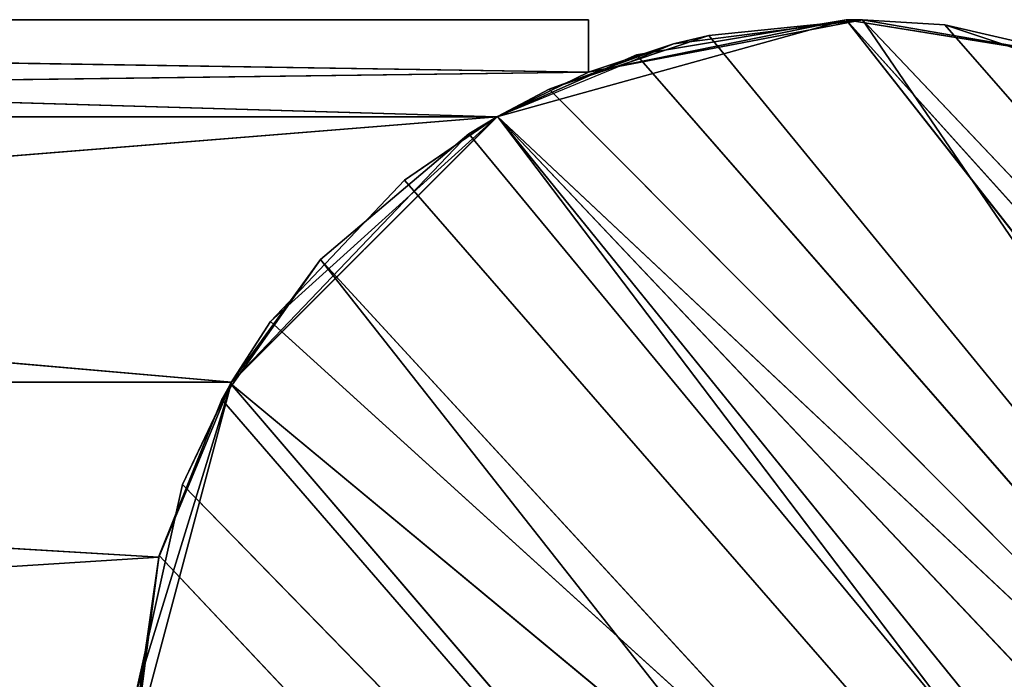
# Model space of a CAD drawing. Header units: millimetres. Extents: x 237 to 401, y 0 to 141.
# Tile 651 of 656: x 375.67 to 377.71, y 137.18 to 138.54. Entities that reach past the tile are written whole.
import ezdxf

# ---------------------------------------------------------------- set-up
doc = ezdxf.new("R2010")
doc.units = ezdxf.units.MM
doc.header["$LTSCALE"] = 25.4
doc.layers.get('0').update_dxf_attribs({"true_color": 0xff5454})

# ---------------------------------------------------------------- blocks, each defined once
blk = doc.blocks.new('VELERO-I-8042-8043.STL')
at = {"color": 7, "true_color": 0xffffff}
for p, q in [((140.1046, 354.6404, 2.925), (142.7221, 354.7036, 5.0975)), ((140.1046, 354.6404, 2.925), (142.7221, 354.7036, 5.0975)), ((140.1872, 354.6767, 2.7968), (142.7221, 354.7036, 5.0975)), ((140.1872, 354.6767, 2.7968), (142.7221, 354.7036, 5.0975)), ((140.1872, 354.6767, 2.7968), (140.4641, 354.6988, 2.5042)), ((140.1872, 354.6767, 2.7968), (140.4641, 354.6988, 2.5042)), ((140.4641, 354.6988, 2.5042), (142.7221, 354.7036, 5.0975)), ((140.4641, 354.6988, 2.5042), (142.7221, 354.7036, 5.0975)), ((140.4641, 354.6988, 2.5042), (140.6552, 170.4536, 2.3732)), ((140.4641, 354.6988, 2.5042), (140.6552, 170.4536, 2.3732)), ((140.4641, 354.6988, 2.5042), (140.6568, 354.6621, 2.3724)), ((140.4641, 354.6988, 2.5042), (140.6568, 354.6621, 2.3724)), ((142.7221, 354.7036, 5.0975), (140.6568, 354.6621, 2.3724)), ((142.7221, 354.7036, 5.0975), (140.6568, 354.6621, 2.3724)), ((140.1046, 354.6404, 2.925), (140.1872, 354.6767, 2.7968)), ((140.1046, 354.6404, 2.925), (140.1872, 354.6767, 2.7968)), ((140.1872, 354.6767, 2.7968), (140.6552, 170.4536, 2.3732)), ((140.1872, 354.6767, 2.7968), (140.6552, 170.4536, 2.3732)), ((140.6568, 354.6621, 2.3724), (140.6552, 170.4536, 2.3732)), ((140.6568, 354.6621, 2.3724), (140.6552, 170.4536, 2.3732)), ((140.6568, 354.6621, 2.3724), (140.845, 170.2638, 2.2808)), ((140.6568, 354.6621, 2.3724), (140.845, 170.2638, 2.2808)), ((140.6568, 354.6621, 2.3724), (141.0209, 354.4754, 2.2224)), ((143.1463, 354.5894, 4.7108), (140.6568, 354.6621, 2.3724)), ((143.1463, 354.5894, 4.7108), (140.6568, 354.6621, 2.3724)), ((140.6568, 354.6621, 2.3724), (140.764, 354.6292, 2.3162)), ((140.0051, 354.557, 3.134), (140.1046, 354.6404, 2.925)), ((140.0051, 354.557, 3.134), (140.1046, 354.6404, 2.925)), ((140.1046, 354.6404, 2.925), (140.1062, 171.0026, 2.9223)), ((140.1046, 354.6404, 2.925), (140.1062, 171.0026, 2.9223)), ((140.1046, 354.6404, 2.925), (140.6552, 170.4536, 2.3732)), ((140.1046, 354.6404, 2.925), (140.6552, 170.4536, 2.3732)), ((142.2979, 354.5894, 5.4842), (140.1046, 354.6404, 2.925)), ((142.2979, 354.5894, 5.4842), (140.1046, 354.6404, 2.925)), ((140.764, 354.6292, 2.3162), (141.0209, 354.4754, 2.2224)), ((140.764, 354.6292, 2.3162), (141.0938, 354.4832, 2.205)), ((140.764, 354.6292, 2.3162), (141.0938, 354.4832, 2.205)), ((140.764, 354.6292, 2.3162), (143.1463, 354.5894, 4.7108)), ((140.764, 354.6292, 2.3162), (143.1463, 354.5894, 4.7108)), ((140.0051, 354.557, 3.134), (142.2979, 354.5894, 5.4842)), ((140.0051, 354.557, 3.134), (142.2979, 354.5894, 5.4842)), ((143.1463, 354.5894, 4.7108), (141.0938, 354.4832, 2.205)), ((143.1463, 354.5894, 4.7108), (141.0938, 354.4832, 2.205)), ((143.1463, 354.5894, 4.7108), (141.4115, 354.2885, 2.1723)), ((143.1463, 354.5894, 4.7108), (141.4115, 354.2885, 2.1723)), ((139.9092, 354.3113, 3.5633), (140.0051, 354.557, 3.134)), ((139.9092, 354.3113, 3.5633), (140.0051, 354.557, 3.134)), ((140.0051, 354.557, 3.134), (140.1062, 171.0026, 2.9223)), ((140.0051, 354.557, 3.134), (140.1062, 171.0026, 2.9223)), ((141.0209, 354.4754, 2.2224), (141.0938, 354.4832, 2.205)), ((141.0209, 354.4754, 2.2224), (141.0938, 354.4832, 2.205)), ((141.0938, 354.4832, 2.205), (141.4115, 354.2885, 2.1723)), ((141.0938, 354.4832, 2.205), (141.4115, 354.2885, 2.1723)), ((140.845, 170.2638, 2.2808), (141.0209, 354.4754, 2.2224)), ((140.845, 170.2638, 2.2808), (141.0209, 354.4754, 2.2224)), ((141.0209, 354.4754, 2.2224), (141.4115, 354.2885, 2.1723)), ((141.0209, 354.4754, 2.2224), (141.4115, 354.2885, 2.1723)), ((139.9092, 354.3113, 3.5633), (140.1062, 171.0026, 2.9223)), ((139.9092, 354.3113, 3.5633), (140.1062, 171.0026, 2.9223)), ((141.4115, 354.2885, 2.1723), (140.845, 170.2638, 2.2808)), ((141.4115, 354.2885, 2.1723), (140.845, 170.2638, 2.2808)), ((141.3782, 2.0959, 2.1725), (141.4115, 354.2885, 2.1723)), ((141.3782, 2.0959, 2.1725), (141.4115, 354.2885, 2.1723)), ((141.904, 2.5192, 2.2576), (141.4115, 354.2885, 2.1723)), ((141.4115, 354.2885, 2.1723), (141.5822, 354.1636, 2.1827)), ((141.904, 2.5192, 2.2576), (141.4115, 354.2885, 2.1723)), ((141.4115, 354.2885, 2.1723), (141.5822, 354.1636, 2.1827)), ((141.4115, 354.2885, 2.1723), (143.5059, 354.2643, 4.383)), ((141.4115, 354.2885, 2.1723), (143.5059, 354.2643, 4.383)), ((143.5059, 354.2643, 4.383), (141.5822, 354.1636, 2.1827)), ((143.5059, 354.2643, 4.383), (141.5822, 354.1636, 2.1827)), ((140.1062, 171.0026, 2.9223), (139.9052, 354.2312, 3.6772)), ((140.1062, 171.0026, 2.9223), (139.9052, 354.2312, 3.6772)), ((139.9563, 171.1525, 3.2841), (139.9052, 354.2312, 3.6772)), ((139.9563, 171.1525, 3.2841), (139.9052, 354.2312, 3.6772)), ((142.1596, 2.7807, 2.3758), (141.5822, 354.1636, 2.1827)), ((141.5822, 354.1636, 2.1827), (142.156, 353.6304, 2.3737)), ((142.1596, 2.7807, 2.3758), (141.5822, 354.1636, 2.1827)), ((141.904, 2.5192, 2.2576), (141.5822, 354.1636, 2.1827)), ((141.904, 2.5192, 2.2576), (141.5822, 354.1636, 2.1827)), ((141.5822, 354.1636, 2.1827), (142.156, 353.6304, 2.3737)), ((139.9563, 171.1525, 3.2841), (139.9052, 171.2036, 3.6723)), ((139.9563, 171.1525, 3.2841), (139.9052, 171.2036, 3.6723)), ((139.9563, 171.1525, 3.2841), (133.845, 171.0026, 2.9223)), ((139.9563, 171.1525, 3.2841), (133.845, 171.0026, 2.9223)), ((140.1062, 171.0026, 2.9223), (139.9563, 171.1525, 3.2841)), ((140.1062, 171.0026, 2.9223), (139.9563, 171.1525, 3.2841)), ((133.845, 171.0026, 2.9223), (140.6552, 170.4536, 2.3732)), ((133.845, 171.0026, 2.9223), (140.6552, 170.4536, 2.3732)), ((133.845, 171.0026, 2.9223), (140.1062, 171.0026, 2.9223)), ((133.845, 171.0026, 2.9223), (140.1062, 171.0026, 2.9223)), ((140.6552, 170.4536, 2.3732), (140.1062, 171.0026, 2.9223)), ((140.6552, 170.4536, 2.3732), (140.1062, 171.0026, 2.9223)), ((133.845, 169.7036, 2.1723), (140.6552, 170.4536, 2.3732)), ((133.845, 170.4536, 2.3732), (140.6552, 170.4536, 2.3732)), ((133.845, 169.7036, 2.1723), (140.6552, 170.4536, 2.3732)), ((133.845, 170.4536, 2.3732), (140.6552, 170.4536, 2.3732)), ((140.845, 170.2638, 2.2808), (140.6552, 170.4536, 2.3732)), ((140.845, 170.2638, 2.2808), (140.6552, 170.4536, 2.3732)), ((140.845, 170.2638, 2.2808), (133.845, 169.7036, 2.1723)), ((140.845, 170.2638, 2.2808), (133.845, 169.7036, 2.1723)), ((141.3782, 2.0959, 2.1725), (140.845, 170.2638, 2.2808)), ((141.3782, 2.0959, 2.1725), (140.845, 170.2638, 2.2808)), ((140.845, 169.1434, 2.2808), (140.845, 170.2638, 2.2808)), ((140.845, 169.7036, 2.1723), (140.845, 170.2638, 2.2808)), ((140.845, 169.1434, 2.2808), (140.845, 170.2638, 2.2808)), ((140.845, 169.7036, 2.1723), (140.845, 170.2638, 2.2808)), ((140.845, 169.7036, 2.1723), (133.845, 169.7036, 2.1723)), ((140.845, 169.7036, 2.1723), (133.845, 169.7036, 2.1723)), ((140.845, 169.1434, 2.2808), (133.845, 169.7036, 2.1723)), ((140.845, 169.1434, 2.2808), (133.845, 169.7036, 2.1723)), ((140.845, 169.1434, 2.2808), (140.845, 169.7036, 2.1723)), ((140.845, 169.1434, 2.2808), (140.845, 169.7036, 2.1723)), ((140.845, 169.1434, 2.2808), (133.845, 168.9536, 2.3732)), ((140.845, 169.1434, 2.2808), (133.845, 168.9536, 2.3732)), ((140.6552, 168.9536, 2.3732), (140.845, 169.1434, 2.2808)), ((140.6552, 168.9536, 2.3732), (140.845, 169.1434, 2.2808)), ((140.845, 169.1434, 2.2808), (141.3782, 2.0959, 2.1725)), ((140.845, 169.1434, 2.2808), (141.3782, 2.0959, 2.1725)), ((133.845, 168.9536, 2.3732), (140.1062, 168.4045, 2.9223)), ((140.6552, 168.9536, 2.3732), (133.845, 168.9536, 2.3732)), ((140.6552, 168.9536, 2.3732), (133.845, 168.9536, 2.3732)), ((133.845, 168.9536, 2.3732), (140.1062, 168.4045, 2.9223)), ((140.1062, 168.4045, 2.9223), (140.6552, 168.9536, 2.3732)), ((140.1062, 168.4045, 2.9223), (140.6552, 168.9536, 2.3732)), ((141.3782, 2.0959, 2.1725), (140.6552, 168.9536, 2.3732)), ((140.9443, 1.8501, 2.2448), (140.6552, 168.9536, 2.3732)), ((141.3782, 2.0959, 2.1725), (140.6552, 168.9536, 2.3732)), ((140.9443, 1.8501, 2.2448), (140.6552, 168.9536, 2.3732)), ((140.657, 1.7451, 2.3723), (140.6552, 168.9536, 2.3732)), ((140.657, 1.7451, 2.3723), (140.6552, 168.9536, 2.3732)), ((140.1062, 168.4045, 2.9223), (133.845, 168.4045, 2.9223)), ((140.1062, 168.4045, 2.9223), (133.845, 168.4045, 2.9223)), ((139.9563, 168.2547, 3.2841), (133.845, 168.4045, 2.9223)), ((139.9563, 168.2547, 3.2841), (133.845, 168.4045, 2.9223)), ((139.9563, 168.2547, 3.2841), (140.1062, 168.4045, 2.9223)), ((139.9563, 168.2547, 3.2841), (140.1062, 168.4045, 2.9223)), ((140.1062, 168.4045, 2.9223), (140.0863, 1.778, 2.9579)), ((140.1062, 168.4045, 2.9223), (140.0863, 1.778, 2.9579)), ((140.1062, 168.4045, 2.9223), (140.2904, 1.7084, 2.6687)), ((140.657, 1.7451, 2.3723), (140.1062, 168.4045, 2.9223)), ((140.657, 1.7451, 2.3723), (140.1062, 168.4045, 2.9223)), ((140.5977, 1.7304, 2.4082), (140.1062, 168.4045, 2.9223)), ((140.5977, 1.7304, 2.4082), (140.1062, 168.4045, 2.9223)), ((140.1062, 168.4045, 2.9223), (140.2904, 1.7084, 2.6687)), ((139.9563, 168.2547, 3.2841), (133.845, 168.2036, 3.6723)), ((139.9563, 168.2547, 3.2841), (133.845, 168.2036, 3.6723)), ((139.9052, 168.2036, 3.6723), (139.9563, 168.2547, 3.2841)), ((139.9052, 168.2036, 3.6723), (139.9563, 168.2547, 3.2841)), ((139.9057, 2.1454, 3.6348), (139.9563, 168.2547, 3.2841)), ((139.9057, 2.1454, 3.6348), (139.9563, 168.2547, 3.2841)), ((140.0863, 1.778, 2.9579), (139.9563, 168.2547, 3.2841)), ((139.9571, 1.924, 3.2811), (139.9563, 168.2547, 3.2841)), ((140.0863, 1.778, 2.9579), (139.9563, 168.2547, 3.2841)), ((139.9571, 1.924, 3.2811), (139.9563, 168.2547, 3.2841)), ((141.904, 2.5192, 2.2576), (141.3782, 2.0959, 2.1725)), ((141.904, 2.5192, 2.2576), (141.3782, 2.0959, 2.1725)), ((139.9571, 1.924, 3.2811), (139.9057, 2.1454, 3.6348)), ((139.9571, 1.924, 3.2811), (139.9057, 2.1454, 3.6348)), ((141.3782, 2.0959, 2.1725), (146.2065, 2.1429, 7.536)), ((141.3782, 2.0959, 2.1725), (146.2065, 2.1429, 7.536)), ((141.3782, 2.0959, 2.1725), (140.9443, 1.8501, 2.2448)), ((141.3782, 2.0959, 2.1725), (140.9443, 1.8501, 2.2448)), ((141.3782, 2.0959, 2.1725), (145.829, 1.8178, 7.843)), ((141.3782, 2.0959, 2.1725), (145.829, 1.8178, 7.843)), ((140.0863, 1.778, 2.9579), (139.9571, 1.924, 3.2811)), ((140.0863, 1.778, 2.9579), (139.9571, 1.924, 3.2811)), ((144.9382, 1.8178, 8.5672), (139.9571, 1.924, 3.2811)), ((144.9382, 1.8178, 8.5672), (139.9571, 1.924, 3.2811)), ((140.9443, 1.8501, 2.2448), (140.657, 1.7451, 2.3723)), ((140.9443, 1.8501, 2.2448), (140.657, 1.7451, 2.3723)), ((140.9443, 1.8501, 2.2448), (145.829, 1.8178, 7.843)), ((140.9443, 1.8501, 2.2448), (145.829, 1.8178, 7.843)), ((140.0863, 1.778, 2.9579), (144.9382, 1.8178, 8.5672)), ((140.0863, 1.778, 2.9579), (144.9382, 1.8178, 8.5672)), ((140.2904, 1.7084, 2.6687), (144.9382, 1.8178, 8.5672)), ((140.2904, 1.7084, 2.6687), (144.9382, 1.8178, 8.5672)), ((145.829, 1.8178, 7.843), (140.657, 1.7451, 2.3723)), ((145.829, 1.8178, 7.843), (140.657, 1.7451, 2.3723)), ((140.2904, 1.7084, 2.6687), (140.0863, 1.778, 2.9579)), ((140.2904, 1.7084, 2.6687), (140.0863, 1.778, 2.9579)), ((140.657, 1.7451, 2.3723), (140.5977, 1.7304, 2.4082)), ((140.657, 1.7451, 2.3723), (140.5977, 1.7304, 2.4082)), ((145.3836, 1.7036, 8.2051), (140.657, 1.7451, 2.3723)), ((145.3836, 1.7036, 8.2051), (140.657, 1.7451, 2.3723)), ((140.5977, 1.7304, 2.4082), (140.2904, 1.7084, 2.6687)), ((140.5977, 1.7304, 2.4082), (140.2904, 1.7084, 2.6687)), ((145.3836, 1.7036, 8.2051), (140.5977, 1.7304, 2.4082)), ((145.3836, 1.7036, 8.2051), (140.5977, 1.7304, 2.4082)), ((140.2904, 1.7084, 2.6687), (145.3836, 1.7036, 8.2051)), ((140.2904, 1.7084, 2.6687), (145.3836, 1.7036, 8.2051))]:
    blk.add_line(p, q, dxfattribs=at)
mesh = blk.add_polyface(dxfattribs=at)
corners = [(142.7221, 354.7036, 5.0975), (140.1872, 354.6767, 2.7968), (140.1046, 354.6404, 2.925)]
mesh.append_faces([[corners[k] for k in face] for face in [(0, 1, 2)]], dxfattribs={"color": 7})
mesh = blk.add_polyface(dxfattribs=at)
corners = [(142.2979, 354.5894, 5.4842), (142.7221, 354.7036, 5.0975), (140.1046, 354.6404, 2.925)]
mesh.append_faces([[corners[k] for k in face] for face in [(0, 1, 2)]], dxfattribs={"color": 7})
mesh = blk.add_polyface(dxfattribs=at)
corners = [(142.7221, 354.7036, 5.0975), (140.4641, 354.6988, 2.5042), (140.1872, 354.6767, 2.7968)]
mesh.append_faces([[corners[k] for k in face] for face in [(0, 1, 2)]], dxfattribs={"color": 7})
mesh = blk.add_polyface(dxfattribs=at)
corners = [(140.4641, 354.6988, 2.5042), (140.6552, 170.4536, 2.3732), (140.1872, 354.6767, 2.7968)]
mesh.append_faces([[corners[k] for k in face] for face in [(0, 1, 2)]], dxfattribs={"color": 7})
mesh = blk.add_polyface(dxfattribs=at)
corners = [(142.7221, 354.7036, 5.0975), (140.6568, 354.6621, 2.3724), (140.4641, 354.6988, 2.5042)]
mesh.append_faces([[corners[k] for k in face] for face in [(0, 1, 2)]], dxfattribs={"color": 7})
mesh = blk.add_polyface(dxfattribs=at)
corners = [(140.6568, 354.6621, 2.3724), (140.6552, 170.4536, 2.3732), (140.4641, 354.6988, 2.5042)]
mesh.append_faces([[corners[k] for k in face] for face in [(0, 1, 2)]], dxfattribs={"color": 7})
mesh = blk.add_polyface(dxfattribs=at)
corners = [(142.7221, 354.7036, 5.0975), (143.1463, 354.5894, 4.7108), (140.6568, 354.6621, 2.3724)]
mesh.append_faces([[corners[k] for k in face] for face in [(0, 1, 2)]], dxfattribs={"color": 7})
mesh = blk.add_polyface(dxfattribs=at)
corners = [(140.1872, 354.6767, 2.7968), (140.6552, 170.4536, 2.3732), (140.1046, 354.6404, 2.925)]
mesh.append_faces([[corners[k] for k in face] for face in [(0, 1, 2)]], dxfattribs={"color": 7})
mesh = blk.add_polyface(dxfattribs=at)
corners = [(140.845, 170.2638, 2.2808), (140.6552, 170.4536, 2.3732), (140.6568, 354.6621, 2.3724)]
mesh.append_faces([[corners[k] for k in face] for face in [(0, 1, 2)]], dxfattribs={"color": 7})
mesh = blk.add_polyface(dxfattribs=at)
corners = [(141.0209, 354.4754, 2.2224), (140.845, 170.2638, 2.2808), (140.6568, 354.6621, 2.3724)]
mesh.append_faces([[corners[k] for k in face] for face in [(0, 1, 2)]], dxfattribs={"color": 7})
mesh = blk.add_polyface(dxfattribs=at)
corners = [(143.1463, 354.5894, 4.7108), (140.764, 354.6292, 2.3162), (140.6568, 354.6621, 2.3724)]
mesh.append_faces([[corners[k] for k in face] for face in [(0, 1, 2)]], dxfattribs={"color": 7})
mesh = blk.add_polyface(dxfattribs=at)
corners = [(140.1046, 354.6404, 2.925), (140.1062, 171.0026, 2.9223), (140.0051, 354.557, 3.134)]
mesh.append_faces([[corners[k] for k in face] for face in [(0, 1, 2)]], dxfattribs={"color": 7})
mesh = blk.add_polyface(dxfattribs=at)
corners = [(142.2979, 354.5894, 5.4842), (140.1046, 354.6404, 2.925), (140.0051, 354.557, 3.134)]
mesh.append_faces([[corners[k] for k in face] for face in [(0, 1, 2)]], dxfattribs={"color": 7})
mesh = blk.add_polyface(dxfattribs=at)
corners = [(140.6552, 170.4536, 2.3732), (140.1062, 171.0026, 2.9223), (140.1046, 354.6404, 2.925)]
mesh.append_faces([[corners[k] for k in face] for face in [(0, 1, 2)]], dxfattribs={"color": 7})
mesh = blk.add_polyface(dxfattribs=at)
corners = [(141.0938, 354.4832, 2.205), (141.0209, 354.4754, 2.2224), (140.764, 354.6292, 2.3162)]
mesh.append_faces([[corners[k] for k in face] for face in [(0, 1, 2)]], dxfattribs={"color": 7})
mesh = blk.add_polyface(dxfattribs=at)
corners = [(143.1463, 354.5894, 4.7108), (141.0938, 354.4832, 2.205), (140.764, 354.6292, 2.3162)]
mesh.append_faces([[corners[k] for k in face] for face in [(0, 1, 2)]], dxfattribs={"color": 7})
mesh = blk.add_polyface(dxfattribs=at)
corners = [(142.2979, 354.5894, 5.4842), (140.0051, 354.557, 3.134), (139.9092, 354.3113, 3.5633)]
mesh.append_faces([[corners[k] for k in face] for face in [(0, 1, 2)]], dxfattribs={"color": 7})
mesh = blk.add_polyface(dxfattribs=at)
corners = [(143.1463, 354.5894, 4.7108), (141.4115, 354.2885, 2.1723), (141.0938, 354.4832, 2.205)]
mesh.append_faces([[corners[k] for k in face] for face in [(0, 1, 2)]], dxfattribs={"color": 7})
mesh = blk.add_polyface(dxfattribs=at)
corners = [(143.1463, 354.5894, 4.7108), (143.5059, 354.2643, 4.383), (141.4115, 354.2885, 2.1723)]
mesh.append_faces([[corners[k] for k in face] for face in [(0, 1, 2)]], dxfattribs={"color": 7})
mesh = blk.add_polyface(dxfattribs=at)
corners = [(140.0051, 354.557, 3.134), (140.1062, 171.0026, 2.9223), (139.9092, 354.3113, 3.5633)]
mesh.append_faces([[corners[k] for k in face] for face in [(0, 1, 2)]], dxfattribs={"color": 7})
mesh = blk.add_polyface(dxfattribs=at)
corners = [(141.4115, 354.2885, 2.1723), (141.0209, 354.4754, 2.2224), (141.0938, 354.4832, 2.205)]
mesh.append_faces([[corners[k] for k in face] for face in [(0, 1, 2)]], dxfattribs={"color": 7})
mesh = blk.add_polyface(dxfattribs=at)
corners = [(141.4115, 354.2885, 2.1723), (140.845, 170.2638, 2.2808), (141.0209, 354.4754, 2.2224)]
mesh.append_faces([[corners[k] for k in face] for face in [(0, 1, 2)]], dxfattribs={"color": 7})
mesh = blk.add_polyface(dxfattribs=at)
corners = [(139.9092, 354.3113, 3.5633), (140.1062, 171.0026, 2.9223), (139.9052, 354.2312, 3.6772)]
mesh.append_faces([[corners[k] for k in face] for face in [(0, 1, 2)]], dxfattribs={"color": 7})
mesh = blk.add_polyface(dxfattribs=at)
corners = [(141.4115, 354.2885, 2.1723), (141.3782, 2.0959, 2.1725), (140.845, 170.2638, 2.2808)]
mesh.append_faces([[corners[k] for k in face] for face in [(0, 1, 2)]], dxfattribs={"color": 7})
mesh = blk.add_polyface(dxfattribs=at)
corners = [(141.904, 2.5192, 2.2576), (141.3782, 2.0959, 2.1725), (141.4115, 354.2885, 2.1723)]
mesh.append_faces([[corners[k] for k in face] for face in [(0, 1, 2)]], dxfattribs={"color": 7})
mesh = blk.add_polyface(dxfattribs=at)
corners = [(141.904, 2.5192, 2.2576), (141.4115, 354.2885, 2.1723), (141.5822, 354.1636, 2.1827)]
mesh.append_faces([[corners[k] for k in face] for face in [(0, 1, 2)]], dxfattribs={"color": 7})
mesh = blk.add_polyface(dxfattribs=at)
corners = [(143.5059, 354.2643, 4.383), (141.5822, 354.1636, 2.1827), (141.4115, 354.2885, 2.1723)]
mesh.append_faces([[corners[k] for k in face] for face in [(0, 1, 2)]], dxfattribs={"color": 7})
mesh = blk.add_polyface(dxfattribs=at)
corners = [(143.5059, 354.2643, 4.383), (142.156, 353.6304, 2.3737), (141.5822, 354.1636, 2.1827)]
mesh.append_faces([[corners[k] for k in face] for face in [(0, 1, 2)]], dxfattribs={"color": 7})
mesh = blk.add_polyface(dxfattribs=at)
corners = [(139.9052, 354.2312, 3.6772), (140.1062, 171.0026, 2.9223), (139.9563, 171.1525, 3.2841)]
mesh.append_faces([[corners[k] for k in face] for face in [(0, 1, 2)]], dxfattribs={"color": 7})
mesh = blk.add_polyface(dxfattribs=at)
corners = [(139.9052, 354.2312, 3.6772), (139.9563, 171.1525, 3.2841), (139.9052, 171.2036, 3.6723)]
mesh.append_faces([[corners[k] for k in face] for face in [(0, 1, 2)]], dxfattribs={"color": 7})
mesh = blk.add_polyface(dxfattribs=at)
corners = [(142.1596, 2.7807, 2.3758), (141.5822, 354.1636, 2.1827), (142.156, 353.6304, 2.3737)]
mesh.append_faces([[corners[k] for k in face] for face in [(0, 1, 2)]], dxfattribs={"color": 7})
mesh = blk.add_polyface(dxfattribs=at)
corners = [(142.1596, 2.7807, 2.3758), (141.904, 2.5192, 2.2576), (141.5822, 354.1636, 2.1827)]
mesh.append_faces([[corners[k] for k in face] for face in [(0, 1, 2)]], dxfattribs={"color": 7})
mesh = blk.add_polyface(dxfattribs=at)
corners = [(139.9052, 171.2036, 3.6723), (133.845, 171.0026, 2.9223), (133.845, 171.2036, 3.6723)]
mesh.append_faces([[corners[k] for k in face] for face in [(0, 1, 2)]], dxfattribs={"color": 7})
mesh = blk.add_polyface(dxfattribs=at)
corners = [(139.9052, 171.2036, 3.6723), (139.9563, 171.1525, 3.2841), (133.845, 171.0026, 2.9223)]
mesh.append_faces([[corners[k] for k in face] for face in [(0, 1, 2)]], dxfattribs={"color": 7})
mesh = blk.add_polyface(dxfattribs=at)
corners = [(139.9563, 171.1525, 3.2841), (140.1062, 171.0026, 2.9223), (133.845, 171.0026, 2.9223)]
mesh.append_faces([[corners[k] for k in face] for face in [(0, 1, 2)]], dxfattribs={"color": 7})
mesh = blk.add_polyface(dxfattribs=at)
corners = [(140.6552, 170.4536, 2.3732), (133.845, 170.4536, 2.3732), (133.845, 171.0026, 2.9223)]
mesh.append_faces([[corners[k] for k in face] for face in [(0, 1, 2)]], dxfattribs={"color": 7})
mesh = blk.add_polyface(dxfattribs=at)
corners = [(140.6552, 170.4536, 2.3732), (133.845, 171.0026, 2.9223), (140.1062, 171.0026, 2.9223)]
mesh.append_faces([[corners[k] for k in face] for face in [(0, 1, 2)]], dxfattribs={"color": 7})
mesh = blk.add_polyface(dxfattribs=at)
corners = [(140.845, 170.2638, 2.2808), (133.845, 169.7036, 2.1723), (140.6552, 170.4536, 2.3732)]
mesh.append_faces([[corners[k] for k in face] for face in [(0, 1, 2)]], dxfattribs={"color": 7})
mesh = blk.add_polyface(dxfattribs=at)
corners = [(140.6552, 170.4536, 2.3732), (133.845, 169.7036, 2.1723), (133.845, 170.4536, 2.3732)]
mesh.append_faces([[corners[k] for k in face] for face in [(0, 1, 2)]], dxfattribs={"color": 7})
mesh = blk.add_polyface(dxfattribs=at)
corners = [(140.845, 169.7036, 2.1723), (133.845, 169.7036, 2.1723), (140.845, 170.2638, 2.2808)]
mesh.append_faces([[corners[k] for k in face] for face in [(0, 1, 2)]], dxfattribs={"color": 7})
mesh = blk.add_polyface(dxfattribs=at)
corners = [(141.3782, 2.0959, 2.1725), (140.845, 169.1434, 2.2808), (140.845, 170.2638, 2.2808)]
mesh.append_faces([[corners[k] for k in face] for face in [(0, 1, 2)]], dxfattribs={"color": 7})
mesh = blk.add_polyface(dxfattribs=at)
corners = [(140.845, 170.2638, 2.2808), (140.845, 169.1434, 2.2808), (140.845, 169.7036, 2.1723)]
mesh.append_faces([[corners[k] for k in face] for face in [(0, 1, 2)]], dxfattribs={"color": 7})
mesh = blk.add_polyface(dxfattribs=at)
corners = [(140.845, 169.1434, 2.2808), (133.845, 169.7036, 2.1723), (140.845, 169.7036, 2.1723)]
mesh.append_faces([[corners[k] for k in face] for face in [(0, 1, 2)]], dxfattribs={"color": 7})
mesh = blk.add_polyface(dxfattribs=at)
corners = [(140.845, 169.1434, 2.2808), (133.845, 168.9536, 2.3732), (133.845, 169.7036, 2.1723)]
mesh.append_faces([[corners[k] for k in face] for face in [(0, 1, 2)]], dxfattribs={"color": 7})
mesh = blk.add_polyface(dxfattribs=at)
corners = [(140.845, 169.1434, 2.2808), (140.6552, 168.9536, 2.3732), (133.845, 168.9536, 2.3732)]
mesh.append_faces([[corners[k] for k in face] for face in [(0, 1, 2)]], dxfattribs={"color": 7})
mesh = blk.add_polyface(dxfattribs=at)
corners = [(141.3782, 2.0959, 2.1725), (140.6552, 168.9536, 2.3732), (140.845, 169.1434, 2.2808)]
mesh.append_faces([[corners[k] for k in face] for face in [(0, 1, 2)]], dxfattribs={"color": 7})
mesh = blk.add_polyface(dxfattribs=at)
corners = [(140.1062, 168.4045, 2.9223), (133.845, 168.4045, 2.9223), (133.845, 168.9536, 2.3732)]
mesh.append_faces([[corners[k] for k in face] for face in [(0, 1, 2)]], dxfattribs={"color": 7})
mesh = blk.add_polyface(dxfattribs=at)
corners = [(140.6552, 168.9536, 2.3732), (140.1062, 168.4045, 2.9223), (133.845, 168.9536, 2.3732)]
mesh.append_faces([[corners[k] for k in face] for face in [(0, 1, 2)]], dxfattribs={"color": 7})
mesh = blk.add_polyface(dxfattribs=at)
corners = [(140.657, 1.7451, 2.3723), (140.1062, 168.4045, 2.9223), (140.6552, 168.9536, 2.3732)]
mesh.append_faces([[corners[k] for k in face] for face in [(0, 1, 2)]], dxfattribs={"color": 7})
mesh = blk.add_polyface(dxfattribs=at)
corners = [(141.3782, 2.0959, 2.1725), (140.9443, 1.8501, 2.2448), (140.6552, 168.9536, 2.3732)]
mesh.append_faces([[corners[k] for k in face] for face in [(0, 1, 2)]], dxfattribs={"color": 7})
mesh = blk.add_polyface(dxfattribs=at)
corners = [(140.9443, 1.8501, 2.2448), (140.657, 1.7451, 2.3723), (140.6552, 168.9536, 2.3732)]
mesh.append_faces([[corners[k] for k in face] for face in [(0, 1, 2)]], dxfattribs={"color": 7})
mesh = blk.add_polyface(dxfattribs=at)
corners = [(139.9563, 168.2547, 3.2841), (133.845, 168.4045, 2.9223), (140.1062, 168.4045, 2.9223)]
mesh.append_faces([[corners[k] for k in face] for face in [(0, 1, 2)]], dxfattribs={"color": 7})
mesh = blk.add_polyface(dxfattribs=at)
corners = [(133.845, 168.2036, 3.6723), (133.845, 168.4045, 2.9223), (139.9563, 168.2547, 3.2841)]
mesh.append_faces([[corners[k] for k in face] for face in [(0, 1, 2)]], dxfattribs={"color": 7})
mesh = blk.add_polyface(dxfattribs=at)
corners = [(140.1062, 168.4045, 2.9223), (140.0863, 1.778, 2.9579), (139.9563, 168.2547, 3.2841)]
mesh.append_faces([[corners[k] for k in face] for face in [(0, 1, 2)]], dxfattribs={"color": 7})
mesh = blk.add_polyface(dxfattribs=at)
corners = [(140.1062, 168.4045, 2.9223), (140.2904, 1.7084, 2.6687), (140.0863, 1.778, 2.9579)]
mesh.append_faces([[corners[k] for k in face] for face in [(0, 1, 2)]], dxfattribs={"color": 7})
mesh = blk.add_polyface(dxfattribs=at)
corners = [(140.657, 1.7451, 2.3723), (140.5977, 1.7304, 2.4082), (140.1062, 168.4045, 2.9223)]
mesh.append_faces([[corners[k] for k in face] for face in [(0, 1, 2)]], dxfattribs={"color": 7})
mesh = blk.add_polyface(dxfattribs=at)
corners = [(140.5977, 1.7304, 2.4082), (140.2904, 1.7084, 2.6687), (140.1062, 168.4045, 2.9223)]
mesh.append_faces([[corners[k] for k in face] for face in [(0, 1, 2)]], dxfattribs={"color": 7})
mesh = blk.add_polyface(dxfattribs=at)
corners = [(133.845, 168.2036, 3.6723), (139.9563, 168.2547, 3.2841), (139.9052, 168.2036, 3.6723)]
mesh.append_faces([[corners[k] for k in face] for face in [(0, 1, 2)]], dxfattribs={"color": 7})
mesh = blk.add_polyface(dxfattribs=at)
corners = [(139.9563, 168.2547, 3.2841), (139.9057, 2.1454, 3.6348), (139.9052, 168.2036, 3.6723)]
mesh.append_faces([[corners[k] for k in face] for face in [(0, 1, 2)]], dxfattribs={"color": 7})
mesh = blk.add_polyface(dxfattribs=at)
corners = [(139.9563, 168.2547, 3.2841), (139.9571, 1.924, 3.2811), (139.9057, 2.1454, 3.6348)]
mesh.append_faces([[corners[k] for k in face] for face in [(0, 1, 2)]], dxfattribs={"color": 7})
mesh = blk.add_polyface(dxfattribs=at)
corners = [(139.9563, 168.2547, 3.2841), (140.0863, 1.778, 2.9579), (139.9571, 1.924, 3.2811)]
mesh.append_faces([[corners[k] for k in face] for face in [(0, 1, 2)]], dxfattribs={"color": 7})
mesh = blk.add_polyface(dxfattribs=at)
corners = [(146.2065, 2.1429, 7.536), (141.3782, 2.0959, 2.1725), (141.904, 2.5192, 2.2576)]
mesh.append_faces([[corners[k] for k in face] for face in [(0, 1, 2)]], dxfattribs={"color": 7})
mesh = blk.add_polyface(dxfattribs=at)
corners = [(144.9382, 1.8178, 8.5672), (139.9057, 2.1454, 3.6348), (139.9571, 1.924, 3.2811)]
mesh.append_faces([[corners[k] for k in face] for face in [(0, 1, 2)]], dxfattribs={"color": 7})
mesh = blk.add_polyface(dxfattribs=at)
corners = [(145.829, 1.8178, 7.843), (141.3782, 2.0959, 2.1725), (146.2065, 2.1429, 7.536)]
mesh.append_faces([[corners[k] for k in face] for face in [(0, 1, 2)]], dxfattribs={"color": 7})
mesh = blk.add_polyface(dxfattribs=at)
corners = [(145.829, 1.8178, 7.843), (140.9443, 1.8501, 2.2448), (141.3782, 2.0959, 2.1725)]
mesh.append_faces([[corners[k] for k in face] for face in [(0, 1, 2)]], dxfattribs={"color": 7})
mesh = blk.add_polyface(dxfattribs=at)
corners = [(144.9382, 1.8178, 8.5672), (139.9571, 1.924, 3.2811), (140.0863, 1.778, 2.9579)]
mesh.append_faces([[corners[k] for k in face] for face in [(0, 1, 2)]], dxfattribs={"color": 7})
mesh = blk.add_polyface(dxfattribs=at)
corners = [(145.829, 1.8178, 7.843), (140.657, 1.7451, 2.3723), (140.9443, 1.8501, 2.2448)]
mesh.append_faces([[corners[k] for k in face] for face in [(0, 1, 2)]], dxfattribs={"color": 7})
mesh = blk.add_polyface(dxfattribs=at)
corners = [(144.9382, 1.8178, 8.5672), (140.0863, 1.778, 2.9579), (140.2904, 1.7084, 2.6687)]
mesh.append_faces([[corners[k] for k in face] for face in [(0, 1, 2)]], dxfattribs={"color": 7})
mesh = blk.add_polyface(dxfattribs=at)
corners = [(144.9382, 1.8178, 8.5672), (140.2904, 1.7084, 2.6687), (145.3836, 1.7036, 8.2051)]
mesh.append_faces([[corners[k] for k in face] for face in [(0, 1, 2)]], dxfattribs={"color": 7})
mesh = blk.add_polyface(dxfattribs=at)
corners = [(145.3836, 1.7036, 8.2051), (140.657, 1.7451, 2.3723), (145.829, 1.8178, 7.843)]
mesh.append_faces([[corners[k] for k in face] for face in [(0, 1, 2)]], dxfattribs={"color": 7})
mesh = blk.add_polyface(dxfattribs=at)
corners = [(145.3836, 1.7036, 8.2051), (140.5977, 1.7304, 2.4082), (140.657, 1.7451, 2.3723)]
mesh.append_faces([[corners[k] for k in face] for face in [(0, 1, 2)]], dxfattribs={"color": 7})
mesh = blk.add_polyface(dxfattribs=at)
corners = [(145.3836, 1.7036, 8.2051), (140.2904, 1.7084, 2.6687), (140.5977, 1.7304, 2.4082)]
mesh.append_faces([[corners[k] for k in face] for face in [(0, 1, 2)]], dxfattribs={"color": 7})

msp = doc.modelspace()

# ---------------------------------------------------------------- block references
at = {"color": 0, "extrusion": (0, -1, -3.88578e-16)}
msp.add_blockref('VELERO-I-8042-8043.STL', (236.0028, 404.7244, -140.712), dxfattribs=at)

doc.saveas('drawing.dxf')
